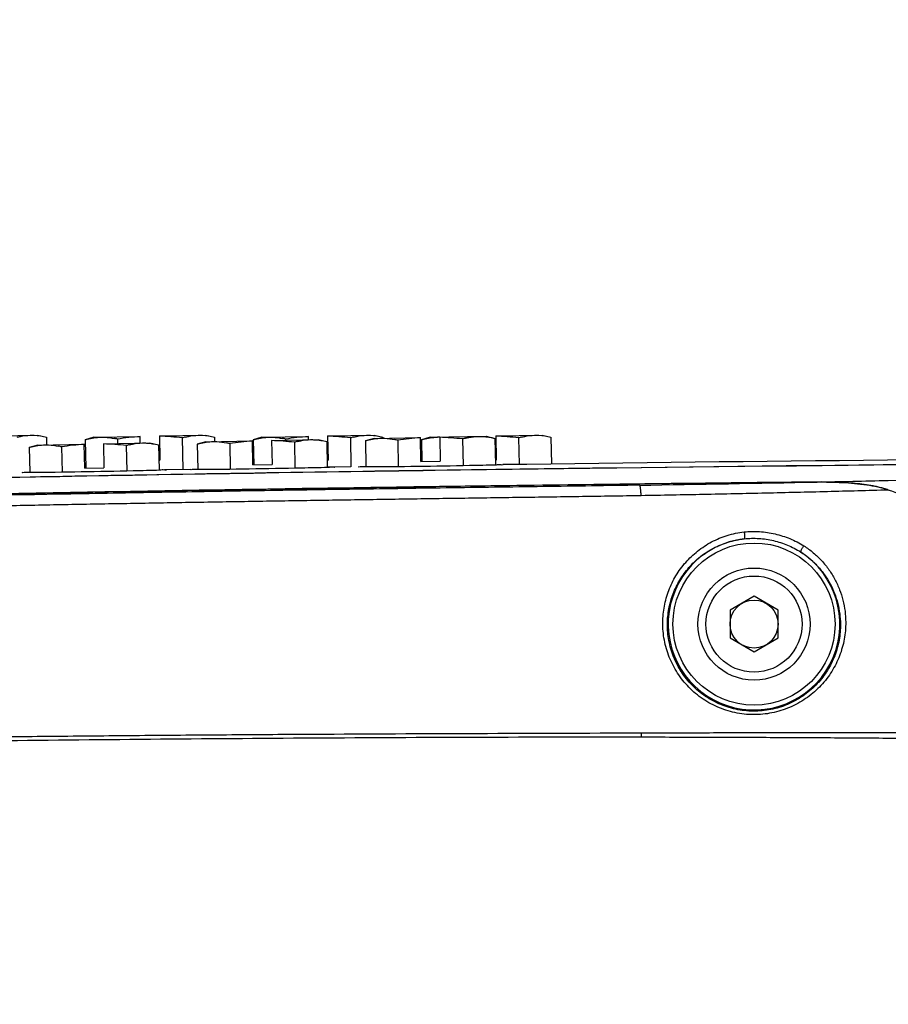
# Model space of a CAD drawing. Header units: millimetres. Extents: x 5828 to 6704, y 123 to 421.
# Tile 265 of 288: x 6534.8 to 6537.52, y 367.79 to 370.87. Entities that reach past the tile are written whole.
import ezdxf

# ---------------------------------------------------------------- set-up
doc = ezdxf.new("R2010")
doc.units = ezdxf.units.MM
for name, color, linetype in [('外形图', 7, 'Continuous'), ('尺寸标注', 7, 'Continuous'), ('运动范围', 7, 'Continuous')]:
    doc.layers.add(name, color=color, linetype=linetype)
doc.styles.add('微软雅黑', font='msyh.ttc', dxfattribs={"height": 1.5})
doc.dimstyles.new('尺寸标注_1_20比例', dxfattribs={"dimtxt": 1.5, "dimasz": 1.25, "dimexe": 0.5, "dimexo": 0.4, "dimgap": 0.5, "dimtad": 1, "dimdec": 1, "dimlfac": 20, "dimdsep": 46, "dimtxsty": '微软雅黑', "dimcen": 0.09, "dimadec": 0, "dimazin": 0, "dimtp": 0.01, "dimtm": 0.01, "dimtfac": 1, "dimtdec": 1, "dimtofl": 0, "dimtmove": 0, "dimatfit": 3, "dimfxl": 1, "dimtolj": 1, "dimarcsym": 0})

# ---------------------------------------------------------------- blocks, each defined once
blk = doc.blocks.new('*D1144')
at = {"layer": 'Defpoints', "color": 0}
for p in [(6557.7962, 395.6702), (6487.6476, 286.2413), (6537.9972, 286.2413)]:
    blk.add_point(p, dxfattribs=at)
at = {"layer": '尺寸标注', "color": 0, "lineweight": -2}
for p, q in [((6557.3962, 395.6702), (6487.1476, 395.6702)), ((6487.6476, 394.4202), (6487.6476, 287.4913)), ((6537.5972, 286.2413), (6487.1476, 286.2413))]:
    blk.add_line(p, q, dxfattribs=at)
at = {"layer": '尺寸标注', "color": 0}
for points in [[(6487.856, 394.4202), (6487.4393, 394.4202), (6487.6476, 395.6702)], [(6487.4393, 287.4913), (6487.856, 287.4913), (6487.6476, 286.2413)]]:
    blk.add_solid(points, dxfattribs=at)
at = {"layer": '尺寸标注', "color": 0, "insert": (6486.376, 340.9558), "char_height": 1.5, "attachment_point": 5, "rotation": 90, "style": '微软雅黑'}
blk.add_mtext('\\A1;\\A1;{\\fAlibaba PuHuiTi 3.0 55 Regular|b0|i0|c134|p18;2188.6}', dxfattribs=at)

msp = doc.modelspace()

# ---------------------------------------------------------------- linework, layer by layer
at = {"layer": '外形图', "linetype": 'ByBlock'}
for p, q in [((6534.7148, 369.5673), (6534.8598, 369.5701)), ((6534.8598, 369.5701), (6534.887, 369.5634)), ((6534.887, 369.5634), (6534.8874, 369.5398)), ((6535.0348, 369.5633), (6535.0079, 369.5555)), ((6535.0079, 369.5555), (6535.0096, 369.4672)), ((6535.0348, 369.5633), (6535.1798, 369.5661)), ((6535.1089, 369.5575), (6535.1092, 369.5441)), ((6535.1802, 369.5455), (6535.1798, 369.5661)), ((6535.2398, 369.5673), (6535.3848, 369.5701)), ((6535.2398, 369.5673), (6535.2413, 369.4923)), ((6535.311, 369.5614), (6535.3129, 369.4627)), ((6535.3848, 369.5701), (6535.412, 369.5634)), ((6535.3851, 369.5495), (6535.53, 369.5524)), ((6535.412, 369.5634), (6535.4122, 369.5501)), ((6535.5315, 369.4774), (6535.53, 369.5524)), ((6535.5598, 369.5633), (6535.5329, 369.5555)), ((6535.5329, 369.5555), (6535.5344, 369.4774)), ((6535.5598, 369.5633), (6535.7048, 369.5661)), ((6535.59, 369.5536), (6535.735, 369.5564)), ((6535.59, 369.5536), (6535.5915, 369.4786)), ((6535.6339, 369.5575), (6535.634, 369.5544)), ((6535.705, 369.5558), (6535.7048, 369.5661)), ((6535.735, 369.5564), (6535.7622, 369.5497)), ((6535.7648, 369.5673), (6535.9098, 369.5701)), ((6535.7648, 369.5673), (6535.7663, 369.4923)), ((6535.836, 369.5614), (6535.8377, 369.4711)), ((6535.9099, 369.5598), (6535.8829, 369.552)), ((6535.8829, 369.552), (6535.8845, 369.4716)), ((6535.9098, 369.5701), (6535.937, 369.5634)), ((6535.9099, 369.5598), (6536.0548, 369.5627)), ((6535.937, 369.5634), (6535.937, 369.5604)), ((6535.984, 369.554), (6535.9856, 369.4715)), ((6536.0563, 369.4877), (6536.0548, 369.5627)), ((6536.0848, 369.5633), (6536.0579, 369.5555)), ((6536.0579, 369.5555), (6536.0592, 369.4877)), ((6536.0848, 369.5633), (6536.2598, 369.5667)), ((6536.1148, 369.5638), (6536.1163, 369.4889)), ((6536.186, 369.558), (6536.1876, 369.4744)), ((6536.2598, 369.5667), (6536.287, 369.56)), ((6536.287, 369.56), (6536.2886, 369.4774)), ((6536.2898, 369.5673), (6536.4348, 369.5701)), ((6536.2898, 369.5673), (6536.2913, 369.4923)), ((6536.361, 369.5614), (6536.3626, 369.4784)), ((6536.4348, 369.5701), (6536.462, 369.5634)), ((6536.462, 369.5634), (6536.4636, 369.4796)), ((6534.8603, 369.5392), (6534.8333, 369.5315)), ((6534.8333, 369.5315), (6534.8349, 369.4539)), ((6534.8603, 369.5392), (6535.0052, 369.5421)), ((6534.9344, 369.5334), (6534.9359, 369.4542)), ((6535.0067, 369.4671), (6535.0052, 369.5421)), ((6535.0652, 369.5433), (6535.2102, 369.5461)), ((6535.0652, 369.5433), (6535.0667, 369.4683)), ((6535.1364, 369.5374), (6535.138, 369.4579)), ((6535.2102, 369.5461), (6535.2374, 369.5394)), ((6535.2374, 369.5394), (6535.2389, 369.4612)), ((6535.3851, 369.5495), (6535.3581, 369.5417)), ((6535.3581, 369.5417), (6535.3597, 369.4633)), ((6535.4592, 369.5437), (6535.4607, 369.4634)), ((6535.6612, 369.5477), (6535.6628, 369.4666)), ((6535.7622, 369.5497), (6535.7638, 369.4698)), ((6535.2383, 369.4922), (6535.2413, 369.4923)), ((6535.7633, 369.4922), (6535.7663, 369.4923)), ((6536.2883, 369.4922), (6536.2913, 369.4923)), ((6535.0067, 369.4671), (6535.0667, 369.4683)), ((6535.3367, 369.4631), (6535.2561, 369.4618)), ((6535.5315, 369.4774), (6535.5915, 369.4786)), ((6535.8372, 369.4711), (6535.7639, 369.47)), ((6536.0563, 369.4877), (6536.1163, 369.4889)), ((6537.0962, 369.0669), (6537.0212, 369.0236)), ((6537.1712, 369.0236), (6537.0962, 369.0669)), ((6537.0212, 369.0236), (6537.0212, 368.937)), ((6537.1712, 368.937), (6537.1712, 369.0236)), ((6537.0212, 368.937), (6537.0962, 368.8937)), ((6537.0962, 368.8937), (6537.1712, 368.937)), ((6536.7437, 368.6409), (6536.7437, 368.6281))]:
    msp.add_line(p, q, dxfattribs=at)
for radius in [0.253, 0.175, 0.15, 0.075]:
    msp.add_circle((6537.0962, 368.9803), radius, dxfattribs=at)
for centre, radius, start, end in [((6535.0474, 369.3082), 0.2567, 76.1299, 78.3057), ((6535.3822, 369.3148), 0.2567, 103.9417, 106.1175), ((6535.5724, 369.3082), 0.2567, 76.1299, 78.3057), ((6535.9072, 369.3148), 0.2567, 103.9417, 106.1175), ((6535.9224, 369.3048), 0.2567, 76.1299, 78.3057), ((6536.1115, 369.4002), 0.1636, 88.8183, 91.1203), ((6536.2573, 369.3114), 0.2567, 103.9417, 106.1175), ((6536.4322, 369.3148), 0.2567, 103.9417, 106.1175), ((6534.8728, 369.2842), 0.2567, 76.1299, 78.3057), ((6535.2077, 369.2908), 0.2567, 103.9417, 106.1175), ((6535.3976, 369.2945), 0.2567, 76.1299, 78.3057), ((6535.7325, 369.3011), 0.2567, 103.9417, 106.1175), ((6541.2585, -6.6537), 376.1641, 90.387527, 90.753518), ((6540.4864, 70.6097), 298.8821, 90.340702, 91.26835), ((6539.8152, 105.4638), 264.0221, 90.806353, 91.06661), ((6541.1698, 2.8572), 366.6376, 90.389001, 90.792374), ((6539.1223, 142.895), 226.5844, 91.067621, 91.328098), ((6535.7128, 445.5509), 76.1436, 271.189354, 271.356248), ((6536.4534, 415.8636), 46.4472, 271.30968, 271.95386), ((6540.6035, 49.6464), 319.7943, 90.593093, 90.813232), ((6535.0428, 480.3172), 110.9164, 270.876576, 271.162571), ((6537.0962, 368.9803), 0.268, 96.573, 57.1382)]:
    msp.add_arc(centre, radius, start, end, dxfattribs=at)
for points, knots in [([(6534.7954, 369.5639), (6534.7988, 369.5648), (6534.8122, 369.5678), (6534.826, 369.5695), (6534.8363, 369.5697)], [0, 0, 0, 0, 0.252323, 1, 1, 1, 1]), ([(6534.8363, 369.5697), (6534.8406, 369.5697), (6534.8576, 369.5694), (6534.8745, 369.5665), (6534.887, 369.5634)], [0, 0, 0, 0, 0.247971, 1, 1, 1, 1]), ([(6535.0079, 369.5555), (6535.0102, 369.5561), (6535.0191, 369.5586), (6535.0282, 369.5606), (6535.0351, 369.5616)], [0, 0, 0, 0, 0.251884, 1, 1, 1, 1]), ([(6535.0583, 369.5637), (6535.0617, 369.5638), (6535.0755, 369.5636), (6535.0893, 369.5617), (6535.0994, 369.5596)], [0, 0, 0, 0, 0.248578, 1, 1, 1, 1]), ([(6535.3204, 369.5639), (6535.3238, 369.5648), (6535.3372, 369.5678), (6535.351, 369.5695), (6535.3613, 369.5697)], [0, 0, 0, 0, 0.252323, 1, 1, 1, 1]), ([(6535.3613, 369.5697), (6535.3656, 369.5697), (6535.3826, 369.5694), (6535.3995, 369.5665), (6535.412, 369.5634)], [0, 0, 0, 0, 0.247971, 1, 1, 1, 1]), ([(6535.5329, 369.5555), (6535.5352, 369.5561), (6535.5441, 369.5586), (6535.5532, 369.5606), (6535.5601, 369.5616)], [0, 0, 0, 0, 0.251884, 1, 1, 1, 1]), ([(6535.5833, 369.5637), (6535.5867, 369.5638), (6535.6005, 369.5636), (6535.6143, 369.5617), (6535.6244, 369.5596)], [0, 0, 0, 0, 0.248578, 1, 1, 1, 1]), ([(6535.6706, 369.5502), (6535.674, 369.5511), (6535.6874, 369.5541), (6535.7012, 369.5557), (6535.7116, 369.5559)], [0, 0, 0, 0, 0.252323, 1, 1, 1, 1]), ([(6535.7116, 369.5559), (6535.7158, 369.556), (6535.7328, 369.5557), (6535.7498, 369.5527), (6535.7622, 369.5497)], [0, 0, 0, 0, 0.247971, 1, 1, 1, 1]), ([(6535.8454, 369.5639), (6535.8488, 369.5648), (6535.8622, 369.5678), (6535.876, 369.5695), (6535.8863, 369.5697)], [0, 0, 0, 0, 0.252323, 1, 1, 1, 1]), ([(6535.8829, 369.552), (6535.8852, 369.5527), (6535.8941, 369.5552), (6535.9032, 369.5571), (6535.9101, 369.5582)], [0, 0, 0, 0, 0.251884, 1, 1, 1, 1]), ([(6535.8863, 369.5697), (6535.8906, 369.5697), (6535.9076, 369.5694), (6535.9245, 369.5665), (6535.937, 369.5634)], [0, 0, 0, 0, 0.247971, 1, 1, 1, 1]), ([(6535.9333, 369.5603), (6535.9367, 369.5604), (6535.9505, 369.5602), (6535.9643, 369.5583), (6535.9745, 369.5562)], [0, 0, 0, 0, 0.248578, 1, 1, 1, 1]), ([(6536.0579, 369.5555), (6536.0602, 369.5561), (6536.0691, 369.5586), (6536.0782, 369.5606), (6536.0851, 369.5616)], [0, 0, 0, 0, 0.251884, 1, 1, 1, 1]), ([(6536.1954, 369.5605), (6536.1988, 369.5614), (6536.2122, 369.5644), (6536.226, 369.566), (6536.2364, 369.5662)], [0, 0, 0, 0, 0.252323, 1, 1, 1, 1]), ([(6536.2364, 369.5662), (6536.2406, 369.5663), (6536.2576, 369.566), (6536.2746, 369.563), (6536.287, 369.56)], [0, 0, 0, 0, 0.247971, 1, 1, 1, 1]), ([(6536.3704, 369.5639), (6536.3738, 369.5648), (6536.3872, 369.5678), (6536.401, 369.5695), (6536.4113, 369.5697)], [0, 0, 0, 0, 0.252323, 1, 1, 1, 1]), ([(6536.4113, 369.5697), (6536.4156, 369.5697), (6536.4326, 369.5694), (6536.4495, 369.5665), (6536.462, 369.5634)], [0, 0, 0, 0, 0.247971, 1, 1, 1, 1]), ([(6534.8333, 369.5315), (6534.8356, 369.5321), (6534.8445, 369.5346), (6534.8536, 369.5365), (6534.8605, 369.5376)], [0, 0, 0, 0, 0.251884, 1, 1, 1, 1]), ([(6534.8837, 369.5397), (6534.8871, 369.5398), (6534.9009, 369.5396), (6534.9147, 369.5377), (6534.9249, 369.5356)], [0, 0, 0, 0, 0.248578, 1, 1, 1, 1]), ([(6535.1458, 369.5399), (6535.1492, 369.5408), (6535.1626, 369.5438), (6535.1764, 369.5454), (6535.1868, 369.5456)], [0, 0, 0, 0, 0.252323, 1, 1, 1, 1]), ([(6535.1868, 369.5456), (6535.191, 369.5457), (6535.208, 369.5454), (6535.225, 369.5425), (6535.2374, 369.5394)], [0, 0, 0, 0, 0.247971, 1, 1, 1, 1]), ([(6535.3581, 369.5417), (6535.3604, 369.5424), (6535.3693, 369.5449), (6535.3784, 369.5468), (6535.3853, 369.5479)], [0, 0, 0, 0, 0.251884, 1, 1, 1, 1]), ([(6535.4085, 369.55), (6535.4119, 369.5501), (6535.4257, 369.5499), (6535.4395, 369.548), (6535.4497, 369.5459)], [0, 0, 0, 0, 0.248578, 1, 1, 1, 1]), ([(6535.2409, 369.4604), (6535.2133, 369.4596), (6535.0774, 369.4564), (6534.9414, 369.4536), (6534.833, 369.453)], [0, 0, 0, 0, 0.202924, 1, 1, 1, 1]), ([(6535.2617, 369.4613), (6535.2617, 369.4595), (6535.2504, 369.4631), (6535.2461, 369.4606), (6535.2409, 369.4604)], [0, 0, 0, 0, 0.253388, 1, 1, 1, 1]), ([(6535.3579, 369.4624), (6535.3526, 369.4624), (6535.3481, 369.4648), (6535.3367, 369.4608), (6535.3367, 369.4626)], [0, 0, 0, 0, 0.746524, 1, 1, 1, 1]), ([(6535.7659, 369.469), (6535.7383, 369.4682), (6535.6023, 369.4653), (6535.4663, 369.4628), (6535.3579, 369.4624)], [0, 0, 0, 0, 0.202959, 1, 1, 1, 1]), ([(6535.7866, 369.4698), (6535.7866, 369.4681), (6535.7753, 369.4717), (6535.771, 369.4691), (6535.7659, 369.469)], [0, 0, 0, 0, 0.253378, 1, 1, 1, 1]), ([(6535.8827, 369.4707), (6535.8775, 369.4707), (6535.873, 369.4732), (6535.8616, 369.4692), (6535.8616, 369.4709)], [0, 0, 0, 0, 0.746518, 1, 1, 1, 1]), ([(6536.2908, 369.4765), (6536.2632, 369.4758), (6536.1272, 369.4731), (6535.9912, 369.4709), (6535.8827, 369.4707)], [0, 0, 0, 0, 0.203021, 1, 1, 1, 1]), ([(6536.3116, 369.4773), (6536.3116, 369.4756), (6536.3003, 369.4792), (6536.296, 369.4767), (6536.2908, 369.4765)], [0, 0, 0, 0, 0.25337, 1, 1, 1, 1]), ([(6534.833, 369.453), (6534.8277, 369.453), (6534.8232, 369.4554), (6534.8118, 369.4513), (6534.8117, 369.4531)], [0, 0, 0, 0, 0.746533, 1, 1, 1, 1]), ([(6536.2603, 364.2992), (6535.7358, 364.3064), (6534.6869, 364.3234), (6533.1138, 364.3595), (6531.8032, 364.4001), (6530.7549, 364.4401), (6529.9689, 364.474), (6529.183, 364.5122), (6528.3975, 364.5553), (6527.743, 364.5937), (6527.2197, 364.6304), (6526.8268, 364.6498), (6526.4374, 364.7181), (6525.9472, 364.9084), (6525.408, 365.3031), (6524.9696, 365.9729), (6524.7919, 366.7539), (6524.8988, 367.5478), (6525.276, 368.2549), (6525.8761, 368.7837), (6526.5012, 369.0271), (6527.0244, 369.0704), (6527.4169, 369.0933), (6527.8095, 369.1203), (6528.333, 369.1514), (6528.9877, 369.1881), (6529.7734, 369.2274), (6530.5594, 369.2624), (6531.6076, 369.3037), (6532.9182, 369.3457), (6534.4913, 369.3833), (6535.5402, 369.4011), (6536.0646, 369.4086)], [0, 0, 0, 0, 0.062547, 0.125094, 0.187642, 0.218915, 0.250189, 0.281463, 0.312736, 0.34401, 0.359646, 0.375288, 0.390909, 0.40654, 0.437679, 0.468836, 0.500009, 0.531187, 0.562362, 0.593532, 0.624708, 0.640342, 0.655997, 0.671626, 0.687262, 0.718537, 0.749811, 0.781085, 0.812358, 0.874905, 0.937453, 1, 1, 1, 1]), ([(6537.2932, 369.4237), (6537.0074, 369.4207), (6536.4358, 369.414), (6535.5783, 369.4017), (6534.7209, 369.3866), (6533.8636, 369.3683), (6533.1492, 369.3503), (6532.5777, 369.3339), (6532.1492, 369.3206), (6531.7206, 369.3063), (6531.2922, 369.2909), (6530.8637, 369.2744), (6530.4353, 369.2567), (6530.0069, 369.2378), (6529.5787, 369.2176), (6529.2218, 369.1997), (6528.9364, 369.1847), (6528.7223, 369.1731), (6528.5082, 369.1611), (6528.2942, 369.1488), (6528.0802, 369.1362), (6527.9019, 369.1253), (6527.7592, 369.1164), (6527.6522, 369.1097), (6527.5453, 369.1029), (6527.4383, 369.0959), (6527.3313, 369.0889), (6527.2422, 369.083), (6527.1709, 369.0782), (6527.1174, 369.0746), (6527.0729, 369.0715), (6527.0372, 369.069), (6527.0105, 369.0672), (6526.9838, 369.0654), (6526.957, 369.0636), (6526.9303, 369.0618), (6526.8946, 369.0592), (6526.8501, 369.0557), (6526.8057, 369.0513), (6526.7702, 369.0472), (6526.7348, 369.0425), (6526.6906, 369.0358), (6526.6378, 369.0265), (6526.5677, 369.0124), (6526.4808, 368.9917), (6526.3779, 368.9618), (6526.2765, 368.9269), (6526.1769, 368.8871), (6526.0794, 368.8425), (6525.9841, 368.7933), (6525.8913, 368.7395), (6525.8013, 368.6813), (6525.7142, 368.6187), (6525.6302, 368.552), (6525.5496, 368.4813), (6525.4725, 368.4068), (6525.3991, 368.3287), (6525.3295, 368.247), (6525.2641, 368.1621), (6525.2028, 368.0742), (6525.1458, 367.9833), (6525.0933, 367.8898), (6525.0454, 367.7939), (6525.0022, 367.6957), (6524.9639, 367.5955), (6524.9305, 367.4936), (6524.9021, 367.3903), (6524.8709, 367.2508), (6524.8498, 367.1092), (6524.8391, 366.9666), (6524.8353, 366.8237), (6524.8437, 366.645), (6524.8694, 366.468), (6524.9001, 366.3284), (6524.9282, 366.2249), (6524.9612, 366.1228), (6524.9991, 366.0226), (6525.0419, 365.9242), (6525.0894, 365.8281), (6525.1416, 365.7344), (6525.1982, 365.6433), (6525.2591, 365.5551), (6525.3243, 365.47), (6525.3935, 365.3881), (6525.4666, 365.3096), (6525.5435, 365.2348), (6525.6239, 365.1639), (6525.7076, 365.0969), (6525.7944, 365.034), (6525.8843, 364.9754), (6525.9768, 364.9213), (6526.0719, 364.8717), (6526.1692, 364.8267), (6526.2687, 364.7866), (6526.3699, 364.7513), (6526.4728, 364.721), (6526.577, 364.6957), (6526.6823, 364.6755), (6526.7707, 364.6628), (6526.8418, 364.6556), (6526.8863, 364.6519), (6526.922, 364.6493), (6526.9487, 364.6475), (6526.9755, 364.6457), (6527.0111, 364.6433), (6527.0557, 364.6402), (6527.1091, 364.6366), (6527.1626, 364.6329), (6527.2339, 364.6281), (6527.323, 364.6222), (6527.43, 364.6152), (6527.537, 364.6082), (6527.6439, 364.6014), (6527.7509, 364.5946), (6527.8936, 364.5857), (6528.0719, 364.5749), (6528.2859, 364.5622), (6528.4999, 364.5499), (6528.714, 364.5379), (6528.928, 364.5263), (6529.2135, 364.5113), (6529.5703, 364.4934), (6529.9986, 364.4732), (6530.427, 364.4542), (6530.8554, 364.4365), (6531.2838, 364.4199), (6531.7123, 364.4045), (6532.1409, 364.3902), (6532.5694, 364.3769), (6533.1409, 364.3605), (6533.8553, 364.3424), (6534.7126, 364.3241), (6535.57, 364.309), (6536.4274, 364.2966), (6536.9991, 364.29), (6537.2849, 364.287)], [0, 0, 0, 0, 0.031251, 0.062501, 0.093752, 0.125002, 0.156253, 0.171878, 0.187503, 0.203128, 0.218754, 0.234379, 0.250004, 0.265629, 0.281255, 0.29688, 0.304692, 0.312505, 0.320318, 0.32813, 0.335943, 0.343756, 0.347662, 0.351568, 0.355475, 0.359381, 0.363287, 0.367194, 0.369147, 0.3711, 0.373053, 0.37403, 0.375006, 0.375983, 0.376959, 0.377936, 0.378912, 0.380866, 0.382819, 0.383795, 0.384772, 0.386725, 0.388678, 0.390631, 0.394537, 0.398443, 0.402349, 0.406256, 0.410162, 0.414068, 0.417974, 0.42188, 0.425786, 0.429693, 0.433599, 0.437505, 0.441411, 0.445317, 0.449224, 0.45313, 0.457036, 0.460942, 0.464848, 0.468754, 0.472661, 0.476567, 0.480473, 0.484379, 0.492189, 0.496095, 0.500002, 0.507812, 0.515622, 0.519528, 0.523434, 0.52734, 0.531246, 0.535153, 0.539059, 0.542965, 0.546871, 0.550777, 0.554683, 0.55859, 0.562496, 0.566402, 0.570308, 0.574214, 0.57812, 0.582027, 0.585933, 0.589839, 0.593745, 0.597651, 0.601557, 0.605463, 0.609369, 0.613275, 0.617181, 0.619134, 0.621088, 0.622064, 0.623041, 0.624017, 0.624994, 0.626947, 0.6289, 0.630853, 0.632806, 0.636713, 0.640619, 0.644525, 0.648432, 0.652338, 0.656244, 0.664057, 0.67187, 0.679682, 0.687495, 0.695308, 0.70312, 0.718745, 0.734371, 0.749996, 0.765621, 0.781246, 0.796872, 0.812497, 0.828122, 0.843747, 0.874998, 0.906248, 0.937499, 0.968749, 1, 1, 1, 1]), ([(6536.7397, 369.4138), (6536.6893, 369.413), (6536.5887, 369.4115), (6536.4376, 369.4093), (6536.2864, 369.4072), (6536.1352, 369.4051), (6535.984, 369.4029), (6535.7824, 369.4), (6535.5304, 369.396), (6535.228, 369.3909), (6534.8248, 369.3837), (6534.3208, 369.3737), (6533.7161, 369.3601), (6533.1114, 369.3447), (6532.5067, 369.3275), (6531.9021, 369.3082), (6531.2976, 369.2868), (6530.6932, 369.2632), (6530.1896, 369.2415), (6529.7867, 369.2229), (6529.4846, 369.2084), (6529.1826, 369.1931), (6528.8805, 369.1772), (6528.5785, 369.1606), (6528.2766, 369.1433), (6527.9747, 369.1253), (6527.6728, 369.1066), (6527.371, 369.0872), (6527.1698, 369.0737), (6527.0692, 369.0667)], [0, 0, 0, 0, 0.015597, 0.031213, 0.046837, 0.062463, 0.078088, 0.093714, 0.124965, 0.156216, 0.187468, 0.24997, 0.312473, 0.374975, 0.437477, 0.49998, 0.562482, 0.624985, 0.687487, 0.718739, 0.74999, 0.781241, 0.812492, 0.843744, 0.874995, 0.906246, 0.937497, 0.968749, 1, 1, 1, 1]), ([(6536.7437, 369.3809), (6536.7436, 369.3832), (6536.7434, 369.3875), (6536.743, 369.3937), (6536.7425, 369.3992), (6536.742, 369.4039), (6536.7415, 369.4073), (6536.7411, 369.4095), (6536.7409, 369.4109), (6536.7406, 369.412), (6536.7403, 369.4128), (6536.74, 369.4134), (6536.7398, 369.4137), (6536.7397, 369.4138)], [0, 0, 0, 0, 0.204248, 0.391146, 0.557464, 0.700342, 0.817378, 0.865604, 0.906726, 0.940633, 0.967303, 0.986886, 1, 1, 1, 1]), ([(6537.5153, 369.3986), (6537.4837, 369.3977), (6537.4203, 369.3959), (6537.325, 369.3934), (6537.229, 369.391), (6537.1325, 369.3887), (6537.0357, 369.3866), (6536.9385, 369.3846), (6536.8412, 369.3827), (6536.7762, 369.3815), (6536.7437, 369.3809)], [0, 0, 0, 0, 0.122782, 0.246464, 0.370893, 0.495957, 0.621511, 0.747426, 0.873612, 1, 1, 1, 1]), ([(6537.5151, 369.3987), (6537.5107, 369.4003), (6537.5018, 369.4033), (6537.4883, 369.407), (6537.4746, 369.4101), (6537.4563, 369.4137), (6537.4332, 369.4171), (6537.4053, 369.42), (6537.3773, 369.422), (6537.34, 369.4236), (6537.3119, 369.4238), (6537.2932, 369.4237)], [0, 0, 0, 0, 0.062501, 0.125004, 0.187506, 0.25001, 0.375006, 0.500006, 0.625007, 0.750008, 1, 1, 1, 1]), ([(6538.1973, 369.111), (6538.1692, 369.1237), (6538.1269, 369.1427), (6538.0705, 369.1677), (6538.0282, 369.1863), (6537.9857, 369.2048), (6537.9291, 369.2293), (6537.8582, 369.2597), (6537.7729, 369.2957), (6537.6874, 369.3311), (6537.6015, 369.3656), (6537.544, 369.3878), (6537.5151, 369.3987)], [0, 0, 0, 0, 0.125, 0.1875, 0.25, 0.3125, 0.375, 0.5, 0.625, 0.75, 0.875, 1, 1, 1, 1]), ([(6536.7437, 369.3809), (6536.6826, 369.3799), (6536.591, 369.3785), (6536.4687, 369.3767), (6536.3464, 369.3749), (6536.224, 369.3732), (6536.1017, 369.3714), (6536.0099, 369.3701), (6535.9181, 369.3687), (6535.7958, 369.3669), (6535.6428, 369.3645), (6535.4593, 369.3616), (6535.2757, 369.3585), (6535.0922, 369.3553), (6534.9087, 369.352), (6534.7251, 369.3485), (6534.4804, 369.3436), (6534.1745, 369.3372), (6533.6852, 369.3262), (6533.0735, 369.3108), (6532.3395, 369.2895), (6531.6057, 369.2651), (6531.1165, 369.2468), (6530.872, 369.237)], [0, 0, 0, 0, 0.031203, 0.046821, 0.062443, 0.093694, 0.10932, 0.124946, 0.140572, 0.156198, 0.18745, 0.218702, 0.249954, 0.281206, 0.312458, 0.34371, 0.374962, 0.437466, 0.499969, 0.624977, 0.749985, 0.874992, 1, 1, 1, 1]), ([(6536.8113, 368.9853), (6536.8114, 368.9939), (6536.8123, 369.011), (6536.8159, 369.0364), (6536.8218, 369.0614), (6536.8298, 369.0856), (6536.84, 369.1091), (6536.8522, 369.1316), (6536.8664, 369.1529), (6536.8825, 369.173), (6536.9004, 369.1915), (6536.92, 369.2085), (6536.9411, 369.2237), (6536.9637, 369.2371), (6536.9876, 369.2483), (6537.0126, 369.2574), (6537.0385, 369.2642), (6537.0562, 369.267), (6537.0652, 369.268)], [0, 0, 0, 0, 0.061913, 0.123641, 0.185234, 0.246744, 0.308231, 0.369756, 0.431383, 0.493179, 0.555206, 0.617526, 0.680195, 0.743262, 0.806764, 0.870723, 0.935142, 1, 1, 1, 1]), ([(6536.8258, 368.9803), (6536.8259, 368.9883), (6536.8267, 369.0045), (6536.8301, 369.0284), (6536.8356, 369.0519), (6536.8432, 369.0748), (6536.8528, 369.0969), (6536.8643, 369.118), (6536.8777, 369.1381), (6536.8929, 369.157), (6536.9098, 369.1745), (6536.9282, 369.1905), (6536.9482, 369.2048), (6536.9696, 369.2174), (6536.9921, 369.228), (6537.0158, 369.2365), (6537.0403, 369.2429), (6537.0571, 369.2456), (6537.0655, 369.2465)], [0, 0, 0, 0, 0.061849, 0.123493, 0.184988, 0.246393, 0.307773, 0.369195, 0.43073, 0.49245, 0.554425, 0.616724, 0.679408, 0.742534, 0.806141, 0.870256, 0.934883, 1, 1, 1, 1]), ([(6537.0652, 369.268), (6537.0732, 369.269), (6537.0894, 369.27), (6537.1137, 369.2693), (6537.1379, 369.2665), (6537.162, 369.2619), (6537.1855, 369.2555), (6537.2085, 369.2472), (6537.2307, 369.2372), (6537.2448, 369.2291), (6537.2515, 369.2248)], [0, 0, 0, 0, 0.124328, 0.249246, 0.374535, 0.500008, 0.625491, 0.750803, 0.875732, 1, 1, 1, 1]), ([(6537.0652, 369.268), (6537.0654, 369.2669), (6537.0658, 369.2645), (6537.0662, 369.2609), (6537.0665, 369.2573), (6537.0667, 369.2544), (6537.0667, 369.2523), (6537.0666, 369.2509), (6537.0665, 369.2497), (6537.0664, 369.2486), (6537.0663, 369.2478), (6537.0661, 369.2472), (6537.0659, 369.2469), (6537.0658, 369.2467), (6537.0656, 369.2465), (6537.0655, 369.2465)], [0, 0, 0, 0, 0.162153, 0.3323, 0.500155, 0.655583, 0.72569, 0.789312, 0.845539, 0.89361, 0.932964, 0.963333, 0.975224, 0.985086, 1, 1, 1, 1]), ([(6537.0655, 369.2465), (6537.0808, 369.2482), (6537.1039, 369.2487), (6537.1344, 369.2454), (6537.1571, 369.241), (6537.1793, 369.2349), (6537.201, 369.2269), (6537.2219, 369.2172), (6537.2352, 369.2095), (6537.2416, 369.2054)], [0, 0, 0, 0, 0.249606, 0.374721, 0.499885, 0.625051, 0.750169, 0.875178, 1, 1, 1, 1]), ([(6537.2515, 369.2248), (6537.2508, 369.2238), (6537.2494, 369.2219), (6537.2474, 369.2188), (6537.2455, 369.2157), (6537.2441, 369.2131), (6537.2431, 369.2112), (6537.2425, 369.2099), (6537.2421, 369.2088), (6537.2417, 369.2078), (6537.2415, 369.2069), (6537.2414, 369.2063), (6537.2414, 369.2059), (6537.2414, 369.2056), (6537.2415, 369.2055), (6537.2416, 369.2054)], [0, 0, 0, 0, 0.160678, 0.330011, 0.497602, 0.653174, 0.72346, 0.787309, 0.843797, 0.892152, 0.931811, 0.962515, 0.974598, 0.984664, 1, 1, 1, 1]), ([(6537.2515, 369.2248), (6537.2619, 369.2181), (6537.2816, 369.2036), (6537.3079, 369.1783), (6537.3306, 369.1503), (6537.3493, 369.12), (6537.3639, 369.088), (6537.3745, 369.0548), (6537.3809, 369.0207), (6537.3824, 368.9977), (6537.3824, 368.9863)], [0, 0, 0, 0, 0.130037, 0.258496, 0.385264, 0.510404, 0.634118, 0.75671, 0.878541, 1, 1, 1, 1]), ([(6537.2416, 369.2054), (6537.2514, 369.1991), (6537.2701, 369.1853), (6537.2951, 369.1614), (6537.3165, 369.1349), (6537.3343, 369.1063), (6537.3482, 369.0762), (6537.3582, 369.0448), (6537.3643, 369.0128), (6537.3658, 368.9911), (6537.3659, 368.9803)], [0, 0, 0, 0, 0.130548, 0.259347, 0.386283, 0.511429, 0.635015, 0.757371, 0.878893, 1, 1, 1, 1]), ([(6537.3824, 368.9863), (6537.3825, 368.9774), (6537.3817, 368.9595), (6537.3781, 368.933), (6537.3721, 368.9068), (6537.3635, 368.8811), (6537.3526, 368.8563), (6537.3392, 368.8324), (6537.3235, 368.8097), (6537.3055, 368.7884), (6537.2854, 368.7689), (6537.2633, 368.7512), (6537.2394, 368.7357), (6537.2139, 368.7226), (6537.1871, 368.712), (6537.1592, 368.7042), (6537.1306, 368.6992), (6537.1015, 368.6972), (6537.0724, 368.6981), (6537.0435, 368.702), (6537.0152, 368.7089), (6536.9877, 368.7185), (6536.9615, 368.7309), (6536.9367, 368.7459), (6536.9137, 368.7632), (6536.8926, 368.7826), (6536.8737, 368.804), (6536.8571, 368.827), (6536.8429, 368.8514), (6536.8312, 368.8769), (6536.8222, 368.9034), (6536.8136, 368.9393), (6536.8112, 368.967), (6536.8113, 368.9853)], [0, 0, 0, 0, 0.029607, 0.059271, 0.08904, 0.11896, 0.149069, 0.179395, 0.209962, 0.24078, 0.271853, 0.303172, 0.334722, 0.366478, 0.398413, 0.430491, 0.462677, 0.494936, 0.527231, 0.559529, 0.5918, 0.624014, 0.656147, 0.688175, 0.72008, 0.751844, 0.783454, 0.8149, 0.846175, 0.877279, 0.908211, 0.938979, 1, 1, 1, 1]), ([(6537.3659, 368.9803), (6537.366, 368.9719), (6537.3653, 368.9552), (6537.362, 368.9302), (6537.3564, 368.9056), (6537.3484, 368.8814), (6537.3381, 368.858), (6537.3256, 368.8355), (6537.3108, 368.8141), (6537.2939, 368.794), (6537.2749, 368.7756), (6537.254, 368.7589), (6537.2314, 368.7443), (6537.2073, 368.7319), (6537.1818, 368.7219), (6537.1554, 368.7146), (6537.1283, 368.7099), (6537.1008, 368.708), (6537.0731, 368.709), (6537.0458, 368.7127), (6537.0189, 368.7192), (6536.9929, 368.7284), (6536.9681, 368.7401), (6536.9446, 368.7543), (6536.9228, 368.7707), (6536.9029, 368.789), (6536.885, 368.8092), (6536.8692, 368.831), (6536.8558, 368.854), (6536.8447, 368.8781), (6536.8362, 368.903), (6536.8301, 368.9285), (6536.8265, 368.9543), (6536.8258, 368.9716), (6536.8258, 368.9803)], [0, 0, 0, 0, 0.029443, 0.058946, 0.088563, 0.118342, 0.148327, 0.178551, 0.209038, 0.239803, 0.270849, 0.302169, 0.333746, 0.365554, 0.397558, 0.429723, 0.462009, 0.494374, 0.526779, 0.559188, 0.591565, 0.62388, 0.656103, 0.688211, 0.720181, 0.751995, 0.783639, 0.815101, 0.846374, 0.877457, 0.908352, 0.939064, 0.969608, 1, 1, 1, 1]), ([(6528.5661, 368.4642), (6528.9066, 368.4787), (6529.5877, 368.5059), (6530.6096, 368.5413), (6531.6317, 368.5713), (6532.4836, 368.5918), (6533.1651, 368.6055), (6533.6763, 368.6145), (6534.1875, 368.6222), (6534.6135, 368.6274), (6534.9543, 368.631), (6535.21, 368.6333), (6535.4656, 368.6353), (6535.8064, 368.6375), (6536.2324, 368.6393), (6536.5733, 368.6403), (6536.7437, 368.6409)], [0, 0, 0, 0, 0.125, 0.25, 0.375, 0.5, 0.5625, 0.625, 0.6875, 0.75, 0.78125, 0.8125, 0.84375, 0.875, 0.9375, 1, 1, 1, 1]), ([(6536.7437, 368.6409), (6536.8108, 368.6411), (6536.9114, 368.6413), (6537.0456, 368.6416), (6537.1462, 368.6418), (6537.2468, 368.6419), (6537.3474, 368.642), (6537.4479, 368.6421), (6537.5483, 368.6422), (6537.6486, 368.6421), (6537.7488, 368.6421), (6537.8489, 368.6419), (6537.9487, 368.6417), (6538.0483, 368.6414), (6538.1475, 368.6411), (6538.2464, 368.6407), (6538.3122, 368.6404), (6538.345, 368.6402)], [0, 0, 0, 0, 0.125704, 0.188551, 0.251388, 0.31421, 0.377008, 0.439772, 0.502491, 0.565149, 0.627728, 0.690207, 0.752557, 0.81475, 0.876749, 0.938516, 1, 1, 1, 1]), ([(6528.5745, 368.4479), (6528.9146, 368.4627), (6529.5951, 368.4903), (6530.6159, 368.5265), (6531.6369, 368.5573), (6532.4879, 368.5785), (6533.1687, 368.5926), (6533.6794, 368.6019), (6534.1901, 368.6098), (6534.7008, 368.6164), (6535.2115, 368.6216), (6535.7222, 368.6254), (6536.2329, 368.6279), (6536.5734, 368.6284), (6536.7437, 368.6281)], [0, 0, 0, 0, 0.125, 0.25, 0.375, 0.5, 0.5625, 0.625, 0.6875, 0.75, 0.8125, 0.875, 0.9375, 1, 1, 1, 1]), ([(6536.7437, 368.6281), (6536.8108, 368.6279), (6536.9451, 368.6276), (6537.1464, 368.6269), (6537.3476, 368.6258), (6537.5152, 368.6246), (6537.6491, 368.6236), (6537.7493, 368.6227), (6537.8494, 368.6218), (6537.9494, 368.6209), (6538.049, 368.62), (6538.1484, 368.619), (6538.2474, 368.6179), (6538.3133, 368.6172), (6538.3461, 368.6168)], [0, 0, 0, 0, 0.125663, 0.251308, 0.376896, 0.50236, 0.565014, 0.627593, 0.690077, 0.752439, 0.814649, 0.876673, 0.938473, 1, 1, 1, 1])]:
    msp.add_open_spline(points, degree=3, knots=knots, dxfattribs=at)
for points in [[(6535.0351, 369.5616), (6535.0427, 369.5628), (6535.0505, 369.5636), (6535.0583, 369.5637)], [(6535.1798, 369.5654), (6535.1561, 369.5639), (6535.1324, 369.5611), (6535.1089, 369.5575)], [(6535.311, 369.5614), (6535.2873, 369.5641), (6535.2636, 369.566), (6535.2398, 369.5666)], [(6535.5301, 369.5517), (6535.5063, 369.5502), (6535.4827, 369.5474), (6535.4592, 369.5437)], [(6535.5601, 369.5616), (6535.5677, 369.5628), (6535.5755, 369.5636), (6535.5833, 369.5637)], [(6535.6612, 369.5477), (6535.6376, 369.5504), (6535.6138, 369.5523), (6535.59, 369.5529)], [(6535.7048, 369.5654), (6535.6811, 369.5639), (6535.6574, 369.5611), (6535.6339, 369.5575)], [(6535.836, 369.5614), (6535.8123, 369.5641), (6535.7886, 369.566), (6535.7648, 369.5666)], [(6535.9101, 369.5582), (6535.9178, 369.5594), (6535.9255, 369.5601), (6535.9333, 369.5603)], [(6536.0549, 369.562), (6536.0311, 369.5604), (6536.0075, 369.5576), (6535.984, 369.554)], [(6536.0851, 369.5616), (6536.0927, 369.5628), (6536.1005, 369.5636), (6536.1083, 369.5637)], [(6536.186, 369.558), (6536.1624, 369.5607), (6536.1386, 369.5626), (6536.1148, 369.5632)], [(6536.361, 369.5614), (6536.3373, 369.5641), (6536.3136, 369.566), (6536.2898, 369.5666)], [(6534.8605, 369.5376), (6534.8682, 369.5388), (6534.8759, 369.5395), (6534.8837, 369.5397)], [(6535.0053, 369.5414), (6534.9815, 369.5399), (6534.9579, 369.5371), (6534.9344, 369.5334)], [(6535.1364, 369.5374), (6535.1128, 369.5401), (6535.089, 369.542), (6535.0652, 369.5426)], [(6535.3853, 369.5479), (6535.393, 369.5491), (6535.4007, 369.5498), (6535.4085, 369.55)], [(6537.2933, 369.4237), (6537.3195, 369.4239), (6537.3457, 369.4235), (6537.3719, 369.4222)], [(6537.3719, 369.4222), (6537.3974, 369.4209), (6537.4228, 369.4186), (6537.448, 369.4148)], [(6537.448, 369.4148), (6537.4709, 369.4114), (6537.4939, 369.4067), (6537.5156, 369.3985)]]:
    msp.add_open_spline(points, degree=3, dxfattribs=at)
at = {"layer": '运动范围'}
msp.add_arc((6557.7962, 336.8553), 58.815, 350, 225, dxfattribs=at)

# ---------------------------------------------------------------- dimensions: what is measured, and where the dimension line sits
at = {"layer": '尺寸标注'}
dim = msp.add_linear_dim(base=(6487.6476, 286.2413), p1=(6557.7962, 395.6702), p2=(6537.9972, 286.2413), angle=90, text='\\A1;{\\fAlibaba PuHuiTi 3.0 55 Regular|b0|i0|c134|p18;2188.6}', dimstyle='尺寸标注_1_20比例', dxfattribs=at)
dim.commit()
dim.dimension.update_dxf_attribs({"geometry": '*D1144', "text_midpoint": (6487.6476, 340.9558), "dimtype": 160})

doc.saveas('drawing.dxf')
